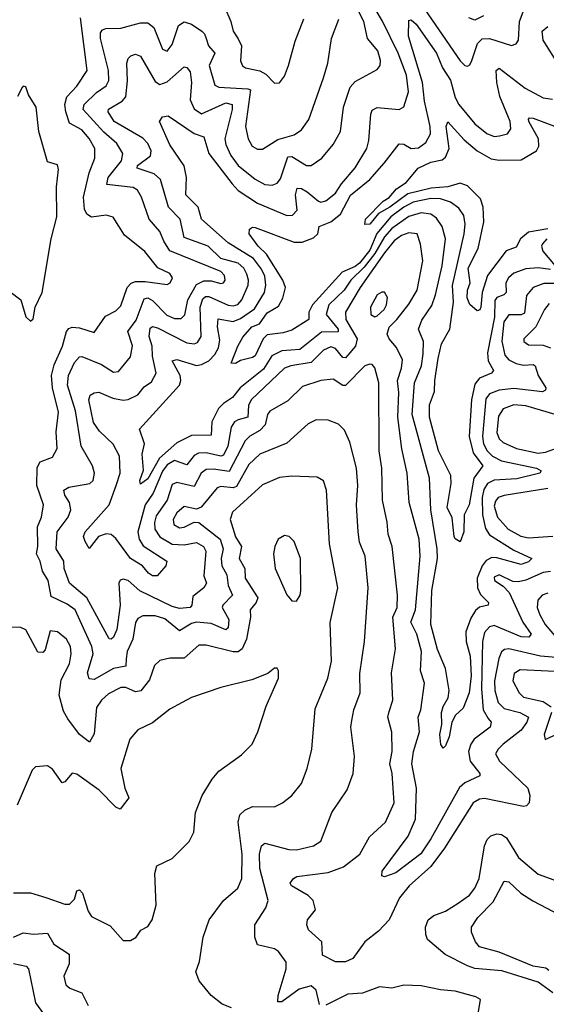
# Model space of a CAD drawing. Extents: x 1552294 to 1694791, y 811929 to 917222.
# Tile 397 of 643: x 1639240 to 1641398, y 907599 to 911633. Entities that reach past the tile are written whole.
import ezdxf

# ---------------------------------------------------------------- set-up
doc = ezdxf.new("R2010")
doc.units = 0

msp = doc.modelspace()

# ---------------------------------------------------------------- linework, layer by layer
at = {"layer": '0CON10XD'}
for points in [[(1640136.3, 909993.7), (1640121.1, 909985), (1640106.7, 909963.3), (1640092.8, 909885), (1640075, 909848.5), (1640065, 909844.2), (1640005, 909858.9), (1639973.3, 909856.7), (1639955, 909847), (1639925, 909809.5), (1639875, 909827.2), (1639845, 909808.8), (1639825, 909783.9), (1639787.5, 909692.5), (1639755, 909644.7), (1639724.2, 909535), (1639729.4, 909505), (1639747, 909477), (1639843.8, 909415), (1639838.8, 909395), (1639803.3, 909355), (1639785, 909354.6), (1639768.1, 909365), (1639743.8, 909395), (1639694, 909425), (1639635, 909507.4), (1639615, 909523.6), (1639595, 909526.5), (1639563.8, 909516.2), (1639525, 909466.7), (1639508.6, 909495), (1639501.9, 909515), (1639508.2, 909535), (1639606.7, 909645), (1639635.4, 909724.6), (1639652.6, 909775), (1639649.8, 909845), (1639623.9, 909893.9), (1639567.4, 909947.4), (1639542.6, 909982.6), (1639524.3, 910075), (1639529.5, 910095), (1639545, 910104.5), (1639565, 910106.2), (1639621.6, 910081.6), (1639665, 910074.3), (1639685, 910076.7), (1639725, 910095.9), (1639750.8, 910129.2), (1639780.7, 910149.3), (1639800.3, 910185), (1639784.2, 910255), (1639783.8, 910295), (1639770.4, 910335), (1639775, 910369.5), (1639785, 910375.3), (1639805, 910370), (1639925, 910308.4), (1639955, 910305.3), (1639969.2, 910310.8), (1639984.3, 910335), (1639980.3, 910455), (1639990.6, 910489.4), (1640001.8, 910498.2), (1640015, 910498.5), (1640095, 910463.3), (1640115, 910460), (1640134.2, 910465.8), (1640150, 910485), (1640176.7, 910545), (1640178.5, 910565), (1640170.9, 910590.9), (1640158.8, 910615), (1640135.3, 910635), (1640064.1, 910655), (1640012.5, 910705), (1639915, 910740.7), (1639898.3, 910815), (1639850.4, 910865), (1639818, 910978), (1639791.1, 911001.1), (1639722.2, 911025), (1639723.3, 911035), (1639775.8, 911075), (1639779, 911095), (1639765.2, 911125), (1639745, 911147), (1639627.8, 911215), (1639602.4, 911255), (1639605, 911266.2), (1639660.5, 911299.5), (1639675, 911316.7), (1639682.8, 911382.8), (1639679.1, 911455), (1639685, 911474.2), (1639695.4, 911484.6), (1639715, 911490.9), (1639735, 911483.5), (1639795, 911378.8), (1639815, 911366.7), (1639845, 911377.6), (1639915, 911439.5), (1639925, 911436.9), (1639938.7, 911418.7), (1639944.2, 911375), (1639939.6, 911305), (1639955, 911267.5), (1639985, 911246.7), (1640085, 911292.6), (1640111.6, 911285), (1640111.5, 911265), (1640081.7, 911145), (1640085, 911121.9), (1640105.7, 911075.7), (1640136, 911036), (1640205, 910978.9), (1640245, 910957.5), (1640275, 910955.4), (1640295, 910963.2), (1640309.5, 910980.5), (1640339.3, 911070.7), (1640355, 911072.2), (1640415, 911035.5), (1640434.5, 911035.5), (1640478.1, 911065), (1640525, 911121.4), (1640555.4, 911175), (1640567.5, 911275), (1640595, 911355.7), (1640615, 911380), (1640705, 911428.9), (1640717.3, 911445), (1640718.9, 911465), (1640708.1, 911505), (1640665.2, 911555.2), (1640650.7, 911625), (1640525.2, 911875)], [(1641465, 910551.6), (1641388.2, 910551.8), (1641344.5, 910535.5), (1641317.5, 910502.5), (1641309.5, 910430.5), (1641295.8, 910424.2), (1641245, 910424.2), (1641224.7, 910395.3), (1641216.3, 910316.3), (1641227.8, 910257.8), (1641245, 910239.1), (1641275, 910224.2), (1641305, 910217.6), (1641345, 910220.3), (1641353.1, 910215), (1641364.8, 910175), (1641396, 910125), (1641395.3, 910114.7), (1641382.1, 910107.9), (1641265, 910121.4), (1641205, 910115.2), (1641165, 910099.8), (1641150.9, 910079.1), (1641136.4, 909925), (1641140.9, 909895), (1641156.2, 909866.2), (1641178.4, 909845), (1641215, 909825.7), (1641357.5, 909795), (1641377.5, 909785), (1641371.9, 909775), (1641278, 909752), (1641185, 909746.8), (1641157.3, 909732.7), (1641142.3, 909707.7), (1641134.9, 909675.1), (1641136.2, 909605), (1641148.9, 909548.9), (1641165, 909522.5), (1641265, 909460), (1641338.9, 909425), (1641325, 909412.2), (1641295, 909400.5), (1641195, 909428.8), (1641175, 909429.1), (1641152.4, 909417.6), (1641134.9, 909395), (1641115.1, 909345), (1641116, 909306), (1641128.3, 909278.3), (1641161.8, 909245), (1641160, 909235), (1641124.4, 909225.6), (1641107.9, 909212.1), (1641088.5, 909181.5), (1641068.9, 909125), (1641070.2, 909085), (1641086.9, 909025), (1641089.9, 908945), (1641082.2, 908875), (1641057, 908813), (1641026.2, 908783.8), (1641011.1, 908755), (1641000.3, 908695), (1640985, 908658.6), (1640975, 908648), (1640965.8, 908664.2), (1640962.3, 908705), (1640970.7, 908745), (1640968.5, 908795), (1640975, 908819.1), (1640996.1, 908855), (1641000.3, 908885), (1640984.7, 908975), (1640952.6, 909052.6), (1640924.7, 909155), (1640928.7, 909295), (1640952, 909425), (1640951.7, 909465), (1640924.6, 909625), (1640920, 909755), (1640849.1, 910015), (1640858.3, 910145), (1640886.6, 910215), (1640893.3, 910263.3), (1640895.3, 910315), (1640874.7, 910365), (1640888.3, 910401.7), (1640928.6, 910461.4), (1640944.4, 910505), (1640971.8, 910625), (1640985.2, 910735), (1640972.1, 910785), (1640949, 910819), (1640925, 910835.9), (1640885, 910840.8), (1640835, 910826.9), (1640765, 910777.9), (1640735, 910742.7), (1640696, 910675), (1640651.7, 910618.3), (1640597.6, 910565), (1640570, 910525), (1640507.4, 910465), (1640495.9, 910425), (1640545.6, 910365), (1640545.6, 910354.4), (1640477, 910353), (1640388.6, 910281.4), (1640315, 910275.9), (1640274, 910256), (1640239.2, 910200.8), (1640143.3, 910125), (1640112.8, 910085), (1640075, 910061), (1640055, 910040), (1640028.4, 909985), (1640025, 909930.5), (1639945, 909928.9), (1639885, 909899.3), (1639813.3, 909836.7), (1639765, 909752.5), (1639735, 909730), (1639732.2, 909745), (1639747.1, 909787.1), (1639742.7, 909852.7), (1639751.9, 909895), (1639731.4, 909955), (1639895, 910135.5), (1639900.6, 910155), (1639898.1, 910175), (1639865.5, 910235), (1639885, 910240.2), (1639965, 910216.5), (1639985, 910219.8), (1640015, 910235.3), (1640039.5, 910260.5), (1640055, 910288.9), (1640060.8, 910319.2), (1640051.2, 910375), (1640053.2, 910406.8), (1640115, 910396.8), (1640145, 910409), (1640202.4, 910447.6), (1640243.2, 910515), (1640248.5, 910545), (1640245, 910582.2), (1640231.3, 910611.3), (1640198.8, 910655), (1640095, 910719), (1639985.9, 910815), (1639972, 910865), (1639921.6, 910915), (1639924.3, 910985.7), (1639913.8, 911033.8), (1639855, 911120.5), (1639812.9, 911215), (1639825.5, 911234.5), (1639849.3, 911239.3), (1639955, 911167.1), (1639995, 911152.9), (1640014.8, 911084.8), (1640110.4, 910960.4), (1640135, 910933.5), (1640215, 910881.4), (1640335, 910830), (1640358.4, 910831.6), (1640377.5, 910852.5), (1640370.6, 910915), (1640378, 910942), (1640395, 910941), (1640418.1, 910928.1), (1640465, 910889.7), (1640475, 910885.3), (1640495, 910890), (1640535, 910922.3), (1640559.4, 910960.6), (1640615, 911025.5), (1640662.7, 911105), (1640671.7, 911138.3), (1640678.8, 911245), (1640685, 911261.9), (1640705, 911272.7), (1640795, 911265.4), (1640815, 911275.7), (1640833.2, 911336.8), (1640824.8, 911405), (1640791.3, 911495), (1640726.5, 911626.5), (1640645.7, 911765.7)], [(1640079.1, 911685), (1640106.2, 911625), (1640115.5, 911585), (1640135, 911554.5), (1640149.1, 911525), (1640144.6, 911464.6), (1640153.1, 911443.1), (1640165.5, 911435.5), (1640225, 911423.8), (1640249.3, 911409.3), (1640285, 911372.9)], [(1640900.2, 911675), (1641045, 911463.6), (1641065, 911444.4), (1641075, 911442.5), (1641085, 911448), (1641093.3, 911465), (1641115.8, 911535), (1641135, 911554.2), (1641165, 911555.3), (1641255, 911526.5), (1641275, 911534.2), (1641285, 911548.8), (1641288.9, 911625), (1641319.1, 911705)], [(1640468.3, 907598.3), (1640455, 907657.5), (1640434.7, 907675.3), (1640385, 907661.4), (1640315, 907609.6), (1640298.8, 907608.8), (1640299.7, 907635), (1640332, 907745), (1640331.7, 907771.7), (1640300.5, 907815), (1640285, 907826.2), (1640215, 907843.1), (1640203.8, 907875), (1640203.5, 907925), (1640249.3, 907995), (1640258.4, 908025), (1640224, 908155), (1640222.4, 908215), (1640231.7, 908248.3), (1640245, 908258.7), (1640343.8, 908233.8), (1640375, 908231.6), (1640445, 908249.1), (1640475, 908268), (1640520, 908385), (1640582.1, 908477.9), (1640606.4, 908545), (1640611.8, 908615), (1640598, 908735), (1640602, 908762), (1640609.6, 908805), (1640636.2, 908875), (1640634.7, 908955), (1640654, 909085), (1640668.1, 909305), (1640656.5, 909435), (1640632.3, 909492.3), (1640626.9, 909535), (1640620.3, 909645), (1640626.5, 909725), (1640620.9, 909795), (1640592.6, 909902.6), (1640570.9, 909950.9), (1640546.3, 909976.3), (1640505, 909992.5), (1640455, 909993.8), (1640422.2, 909977.8), (1640335, 909897.9), (1640225, 909853.3), (1640179.4, 909810.6), (1640129.4, 909720.6), (1640115, 909715.6), (1640065, 909720.2), (1640050, 909715), (1639983.8, 909636.2), (1639965, 909628.2), (1639915, 909638.9), (1639885, 909613.2), (1639869.5, 909585), (1639872.7, 909565), (1639895, 909551.4), (1639915, 909553.5), (1639955, 909574.7), (1639975, 909573.6), (1640062.3, 909505), (1640074.1, 909465), (1640066.2, 909425), (1640068.7, 909395), (1640088.8, 909358.8), (1640094, 909315), (1640112.1, 909275), (1640072.3, 909235), (1640069.7, 909225), (1640097.3, 909175), (1640095, 909141.4), (1640085, 909133.1), (1640025, 909159.3), (1639965.5, 909164.5), (1639945, 909159.5), (1639895, 909129.2), (1639835, 909178.9), (1639795, 909191.2), (1639745, 909191.1), (1639725, 909179.1), (1639715, 909163.1), (1639703.6, 909095), (1639681, 909045), (1639677.3, 909015), (1639675, 908984.7), (1639625, 908975.1), (1639545, 908930), (1639525, 908932), (1639517.6, 908957.6), (1639542, 909035), (1639536.7, 909065), (1639467.8, 909215), (1639435, 909238.9), (1639369.9, 909269.9), (1639357.1, 909335), (1639333.4, 909373.4), (1639323.9, 909415), (1639309.6, 909445), (1639315.3, 909475), (1639313.7, 909555), (1639329.3, 909595), (1639337.3, 909645), (1639310.2, 909725), (1639312, 909798), (1639325, 909821.1), (1639375, 909840), (1639393.8, 909876.2), (1639389.4, 909945), (1639399, 910025), (1639374.8, 910125), (1639370.2, 910175), (1639381.3, 910218.7), (1639416, 910295), (1639431.9, 910355), (1639441.7, 910368.3), (1639455, 910373.2), (1639485, 910370.6), (1639545, 910350.8), (1639591.9, 910418.1), (1639635, 910440.4), (1639655, 910460), (1639680.8, 910535), (1639696.6, 910553.4), (1639715, 910560.3), (1639755, 910560.8), (1639845, 910547.8), (1639856.9, 910555), (1639866.5, 910575), (1639855, 910593.1), (1639805.8, 910615.8), (1639752.6, 910682.6), (1639669.7, 910749.7), (1639623.9, 910823.9), (1639595, 910832.1), (1639535, 910823.8), (1639515, 910835.6), (1639506.2, 910856.2), (1639502, 910905), (1639525.2, 911005), (1639548.8, 911065), (1639548.4, 911105), (1639525, 911146.6), (1639495, 911181.6), (1639445, 911208.2), (1639429, 911255), (1639425.9, 911285), (1639433.4, 911316.6), (1639475, 911360.4), (1639516.7, 911425), (1639489.3, 911640.7)], [(1641455, 909018.5), (1641375, 909025.7), (1641245, 909054.8), (1641227.3, 909052.7), (1641215, 909043.8), (1641203.5, 909016.5), (1641185.5, 908925), (1641187.7, 908885), (1641201, 908835), (1641225, 908811.7), (1641290.5, 908795), (1641325.4, 908775), (1641318.6, 908755), (1641295, 908722.9), (1641221.3, 908665), (1641200.4, 908645), (1641190, 908625), (1641206.2, 908595), (1641322.5, 908485), (1641330.4, 908455), (1641327.5, 908425), (1641317.7, 908412.3), (1641305, 908408.9), (1641145, 908442), (1641125, 908439.7), (1641098.5, 908425), (1640981, 908239), (1640925.6, 908164.4), (1640835.8, 908085), (1640797.2, 908035), (1640753.8, 907945), (1640711.1, 907898.9), (1640655.3, 907854.7), (1640605, 907786.5), (1640575, 907773.1), (1640535, 907772.7), (1640481.2, 907801.2), (1640478.1, 907855), (1640424.3, 907905), (1640417.5, 907925), (1640419.2, 907945), (1640453.2, 907986.8), (1640442.5, 908025), (1640423.1, 908045), (1640354, 908085), (1640348.8, 908095), (1640362, 908115), (1640376.5, 908123.5), (1640505, 908139.2), (1640566.9, 908163.1), (1640633.8, 908215), (1640674.2, 908285.8), (1640739.6, 908345), (1640775.3, 908425), (1640767.1, 908545), (1640757.5, 908585), (1640766.2, 908635), (1640764.7, 908714.7), (1640749.4, 908775), (1640755, 908798.6), (1640769.7, 908845), (1640763.4, 908956.6), (1640779.7, 909055), (1640768.8, 909185), (1640786.6, 909225), (1640788.6, 909275), (1640767.3, 909475), (1640750.8, 909525), (1640746.5, 909575), (1640726.9, 909665), (1640724.8, 909795), (1640713.9, 909866.1), (1640712.4, 910145), (1640696, 910206), (1640685, 910220), (1640675, 910222.2), (1640655, 910214.5), (1640575, 910134), (1640564.2, 910134.2), (1640525, 910160), (1640475, 910155.3), (1640399.4, 910130.6), (1640338.8, 910071.2), (1640265, 910029.2), (1640255.3, 910015), (1640246.3, 909973.7), (1640225, 909950), (1640183.7, 909926.3), (1640165, 909907.8), (1640098.2, 909781.8), (1640035, 909791.6), (1640005, 909790.2), (1639983.9, 909775), (1639955, 909720.3), (1639885, 909736.6), (1639865, 909728.2), (1639844.8, 909665), (1639799.5, 909600.5), (1639792.9, 909572.9), (1639794.8, 909545), (1639815, 909514.8), (1639865, 909484.2), (1639915, 909481.5), (1639965, 909491.6), (1639994.1, 909475), (1640002.5, 909455), (1639995.2, 909355), (1640005.4, 909325), (1639994.6, 909305), (1639949.6, 909270.4), (1639946.3, 909233.7), (1639939.2, 909225), (1639895, 909220.9), (1639865, 909228.7), (1639732.6, 909292.6), (1639685, 909335.3), (1639665, 909340.8), (1639652.7, 909337.3), (1639647.3, 909325), (1639652.4, 909235), (1639637.9, 909135), (1639625, 909103.6), (1639615, 909095.6), (1639606.8, 909096.8), (1639515, 909264.7), (1639444, 909324), (1639422.8, 909385), (1639420.8, 909415), (1639389.4, 909465), (1639394.1, 909535), (1639438.7, 909595), (1639450.3, 909625), (1639445, 909654.4), (1639425.9, 909685), (1639421.5, 909705), (1639441.7, 909718.3), (1639527.3, 909732.7), (1639540.9, 909745), (1639546.9, 909775), (1639539.2, 909805), (1639492.2, 909885), (1639469.2, 910030.8), (1639436.9, 910135), (1639439.8, 910175), (1639465, 910228.8), (1639485, 910252.2), (1639495, 910253.1), (1639575, 910219.8), (1639625, 910188.5), (1639645, 910191.1), (1639695, 910252), (1639703.1, 910296.9), (1639683.6, 910355), (1639717.8, 910402.2), (1639750.7, 910489.3), (1639765, 910493), (1639785, 910482.8), (1639842.9, 910422.9), (1639875, 910409), (1639901.9, 910408.1), (1639917, 910423), (1639929.7, 910485), (1639965, 910547.3), (1639995, 910563.2), (1640025, 910563.1), (1640065, 910552.6), (1640075.6, 910555), (1640082.9, 910565), (1640080.3, 910585), (1640065, 910601.2), (1639856.2, 910686.2), (1639830.4, 910725), (1639815, 910765.4), (1639770.8, 910815), (1639740, 910905), (1639722.9, 910935), (1639704.8, 910944.8), (1639597.2, 910957.2), (1639603.1, 910986.9), (1639658.1, 911055), (1639663.2, 911085), (1639638.9, 911125), (1639585, 911171.5), (1639500.5, 911265), (1639504.6, 911285.4), (1639555, 911334.2), (1639595, 911362), (1639605.9, 911384.1), (1639604.8, 911425), (1639571, 911555), (1639571.4, 911578.6), (1639579.2, 911590.8), (1639592.9, 911597.1), (1639655, 911597.4), (1639735, 911620), (1639765, 911620), (1639790.7, 911600.7), (1639825, 911512.5), (1639845, 911503.8), (1639865, 911531.4), (1639890.8, 911609.2), (1639915, 911623.8), (1639945, 911614.1), (1639986.2, 911585), (1639997.6, 911575), (1640005.2, 911555.2), (1640014.1, 911525), (1640040.7, 911495), (1640016.3, 911445), (1640039.5, 911365), (1640055.8, 911355.8), (1640175, 911350), (1640185.8, 911345), (1640165.3, 911195.3), (1640177.3, 911145), (1640193.1, 911115), (1640215, 911102.5), (1640235, 911102.5), (1640297.8, 911142.2), (1640365, 911161.3), (1640395, 911180.9), (1640425.6, 911224.4), (1640484.7, 911395), (1640502.5, 911455), (1640517.9, 911555), (1640548.5, 911635)], [(1641415, 910608.8), (1641365, 910616.4), (1641315, 910612.7), (1641265.9, 910594.1), (1641243.5, 910575), (1641232.1, 910555), (1641233.5, 910515), (1641224.8, 910505.2), (1641195.2, 910494.8), (1641188, 910482), (1641185.7, 910414.3), (1641158, 910268), (1641160.2, 910235), (1641181.5, 910195), (1641173.1, 910185), (1641125, 910164.3), (1641105, 910140), (1641092.3, 910075), (1641082.8, 909925), (1641098, 909858), (1641137.8, 909805), (1641101.8, 909755), (1641082.6, 909645), (1641061.5, 909605), (1641060.8, 909535), (1641045, 909493.3), (1641025, 909505.8), (1641020.8, 909515), (1641012.7, 909592.7), (1640992.2, 909635), (1641007.9, 909732.1), (1641006.7, 909765), (1640957.2, 909867.2), (1640920.3, 910005), (1640920.3, 910055), (1640940.6, 910109.4), (1640940.9, 910155), (1640955.3, 910244.7), (1640969.1, 910305), (1641003.6, 910365), (1641017.5, 910475), (1641013.7, 910543.7), (1641061.7, 910755), (1641065.2, 910795.2), (1641059.9, 910829.9), (1641040.4, 910860.4), (1641005.8, 910885.8), (1640965, 910899.1), (1640925, 910900.4), (1640853.1, 910885), (1640815, 910865.1), (1640760.9, 910825), (1640703.3, 910756.6), (1640675, 910687.9), (1640632.5, 910635), (1640615, 910621.1), (1640561.5, 910598.5), (1640440.2, 910465), (1640425.5, 910435), (1640425.9, 910404.1), (1640355, 910360.6), (1640320.5, 910350.5), (1640255, 910341.7), (1640238.4, 910325), (1640205, 910256.2), (1640195, 910248.8), (1640145, 910236.7), (1640125, 910224.2), (1640107.5, 910225), (1640134.1, 910295.9), (1640155, 910332.5), (1640191.9, 910375), (1640222.7, 910387.3), (1640255, 910432.2), (1640300.6, 910459.4), (1640318.1, 910491.9), (1640330.2, 910535), (1640318.8, 910565), (1640252.4, 910672.4), (1640217.3, 910705), (1640180.8, 910755), (1640182, 910775), (1640195, 910782.9), (1640205, 910781.5), (1640365, 910721.2), (1640398.2, 910721.8), (1640445, 910739.2), (1640461.8, 910755), (1640466.9, 910785), (1640515, 910804.7), (1640555, 910836.6), (1640596.3, 910913.7), (1640675, 910978.7), (1640733.6, 911045), (1640795, 911123.5), (1640815, 911122.1), (1640845, 911105.4), (1640875, 911108), (1640905, 911129.2), (1640923.3, 911165), (1640923, 911195), (1640898.8, 911298.8), (1640890.4, 911375), (1640833.1, 911565), (1640835, 911630), (1640845, 911632), (1640865, 911614.4), (1640948, 911495), (1640973.3, 911435), (1641005.1, 911385.1), (1641025, 911314.4), (1641040, 911285), (1641105, 911206.5), (1641155, 911167.1), (1641185, 911154.7), (1641206.3, 911156.3), (1641239.2, 911165), (1641252.9, 911185), (1641250.6, 911215), (1641207.5, 911317.5), (1641196.2, 911375), (1641192.6, 911425), (1641205, 911433.8), (1641312.3, 911352.3), (1641385, 911313.2), (1641423.1, 911306.9)], [(1640285, 911372.9), (1640305, 911374), (1640325, 911401.2), (1640341.5, 911445), (1640369.2, 911545), (1640405, 911636.2)], [(1641141.3, 911648.6), (1641105, 911630.7), (1641080.2, 911640.2)], [(1641451.7, 911441.7), (1641385, 911549.2), (1641380.8, 911585), (1641405, 911605.3)], [(1639285, 910397.5), (1639295, 910407.5), (1639304, 910455), (1639332.9, 910515), (1639370, 910735), (1639392.2, 910825), (1639391.9, 910948.1), (1639399.2, 911019.2), (1639395, 911037.5), (1639355, 911050), (1639319.1, 911175), (1639307.3, 911275), (1639276, 911325), (1639265, 911357.5), (1639255, 911360), (1639250, 911355), (1639231.4, 911318.6)], [(1641405, 910776.3), (1641325, 910762.1), (1641292.6, 910735), (1641275, 910700.6), (1641233.6, 910686.4), (1641157.1, 910585), (1641135.2, 910515), (1641130.5, 910455), (1641125.5, 910444.5), (1641115, 910440.5), (1641085, 910465.4), (1641073.4, 910493.4), (1641074.9, 910525.1), (1641086.1, 910555), (1641078.1, 910615), (1641119.3, 910695), (1641142.8, 910805), (1641139.6, 910865), (1641129.1, 910899.1), (1641075, 910952.5), (1641045, 910962.5), (1640995, 910948.3), (1640927, 910943), (1640830.9, 910919.1), (1640757.6, 910865), (1640710.7, 910839.3), (1640675, 910794.6), (1640655, 910793.8), (1640656.9, 910815), (1640730.2, 910889.8), (1640755, 910904), (1640785, 910939.2), (1640823.6, 910966.4), (1640872.9, 911025), (1640925, 911048.6), (1640971.5, 911058.5), (1640985, 911069.6), (1640999.6, 911105), (1640987.5, 911195), (1640995, 911213.8), (1641061.2, 911141.2), (1641115, 911095.2), (1641172.3, 911062.3), (1641205, 911056.8), (1641295, 911058.7), (1641358.5, 911095), (1641367.6, 911115), (1641366.8, 911145), (1641326.9, 911215), (1641324.7, 911225.3), (1641329.7, 911230.3), (1641345, 911229.5), (1641465, 911183.8)], [(1641415, 909372.2), (1641385, 909368.5), (1641315, 909337), (1641285, 909329.7), (1641261.8, 909331.8), (1641205, 909358.1), (1641185, 909349.2), (1641185.6, 909335), (1641221.6, 909311.6), (1641246.2, 909286.2), (1641302.8, 909165), (1641336.1, 909115), (1641326.2, 909103.8), (1641295, 909104.5), (1641185, 909151.6), (1641164.9, 909145.1), (1641145, 909122.7), (1641136.6, 909085), (1641132.1, 908892.1), (1641140.2, 908805), (1641159.5, 908769.5), (1641172, 908755), (1641168.2, 908735), (1641103.3, 908685), (1641088.7, 908665), (1641079.8, 908635), (1641086.7, 908595), (1641125.4, 908545), (1641126.5, 908535), (1641065, 908506.3), (1641042.9, 908487.1), (1640925, 908277.5), (1640883.8, 908216.2), (1640781.9, 908138.1), (1640735, 908121), (1640725, 908126), (1640725.8, 908145), (1640832, 908288), (1640862.7, 908357.3), (1640866.2, 908485), (1640846.8, 908585), (1640854.6, 908634.6), (1640879.1, 908715), (1640873.5, 908775), (1640884.3, 908805.7), (1640899.5, 908915), (1640883.3, 908965), (1640886.9, 909045), (1640868, 909115), (1640843.2, 909165), (1640862.6, 909215), (1640881.6, 909435), (1640876.9, 909505), (1640835.8, 909655), (1640827.8, 909775), (1640805.7, 909875), (1640789.3, 910005), (1640793.6, 910105), (1640788.5, 910155), (1640805.2, 910205), (1640809.2, 910239.2), (1640785, 910290.5), (1640754.8, 910324.8), (1640746, 910345), (1640755, 910372.5), (1640785.7, 910405), (1640835, 910467.3), (1640869.1, 910525), (1640892.8, 910645), (1640883.1, 910713.1), (1640868.9, 910755), (1640835, 910760.2), (1640805, 910748.5), (1640775, 910726.6), (1640735, 910677.2), (1640635, 910536.2), (1640574.9, 910435.1), (1640576.7, 910405), (1640623.8, 910325), (1640616.5, 910295), (1640585, 910258.8), (1640575, 910247.8), (1640565, 910249.3), (1640535, 910285.8), (1640515, 910291.9), (1640485, 910278.4), (1640435, 910228.1), (1640350.8, 910215), (1640325, 910205.2), (1640189.5, 910075), (1640178.4, 910051.6), (1640175, 910003.8), (1640136.3, 909993.7)], [(1641400.8, 910735), (1641382.6, 910715), (1641378.9, 910705), (1641384.4, 910685), (1641434.7, 910625)], [(1639199.6, 910519.6), (1639244.6, 910484.6), (1639266.1, 910416.1), (1639285, 910397.5)], [(1640695, 910415.5), (1640705, 910419.1), (1640733.8, 910445), (1640743.2, 910465), (1640748.2, 910495), (1640735, 910516), (1640725, 910517.1), (1640705, 910505.5), (1640677.7, 910455), (1640678.9, 910425), (1640695, 910415.5)], [(1641410.2, 910469.8), (1641390.5, 910445), (1641355.2, 910374.8), (1641305.6, 910325), (1641305.6, 910315), (1641325, 910300.8), (1641385, 910299.8), (1641415, 910287.8)], [(1641435, 910015.6), (1641315, 910050.3), (1641265, 910055.2), (1641222, 910038), (1641201.9, 910008.1), (1641195, 909941.2), (1641205, 909916.2), (1641221.3, 909901.3), (1641276.7, 909876.7), (1641365, 909857.3), (1641395, 909860.9), (1641455, 909882.6)], [(1640108.8, 907585), (1640070.3, 907600.3), (1640025, 907636), (1639976, 907695), (1639962.7, 907732.7), (1639977.5, 907775), (1639991.9, 907875), (1640017.1, 907945), (1640075.3, 908024.7), (1640134.4, 908075), (1640150.7, 908115), (1640151.9, 908215), (1640135.4, 908345), (1640142.2, 908375), (1640162.5, 908395), (1640195, 908409.6), (1640285, 908408.6), (1640318, 908425), (1640355.6, 908455), (1640395, 908504), (1640418.9, 908565), (1640437.8, 908645), (1640450.5, 908809.5), (1640503.3, 908935), (1640518.6, 909005), (1640513.3, 909163.3), (1640544.6, 909305), (1640510.3, 909485), (1640497.9, 909705), (1640485, 909743.8), (1640459.1, 909759.1), (1640355, 909763.1), (1640305, 909757.7), (1640235, 909727.7), (1640111.8, 909615), (1640103.2, 909585), (1640125, 909514.4), (1640149.6, 909475), (1640140.4, 909425), (1640162.4, 909385), (1640163.7, 909345), (1640216.1, 909265), (1640210, 909245), (1640184.3, 909215.7), (1640186.8, 909185), (1640170, 909095), (1640151.9, 909055), (1640135, 909043.5), (1640115, 909042.8), (1640005, 909070), (1639975, 909070.4), (1639915, 909016.8), (1639855, 909017.3), (1639815, 909008.1), (1639792.4, 908987.6), (1639772, 908928), (1639736.7, 908883.3), (1639715, 908879.7), (1639675, 908897.2), (1639655, 908897.1), (1639605, 908871.5), (1639575.4, 908845), (1639554.7, 908815), (1639545, 908707.5), (1639526.5, 908673.5), (1639485, 908704.7), (1639438.3, 908768.3), (1639419.5, 908799.5), (1639402.8, 908865), (1639410.9, 908929.1), (1639444.5, 908994.5), (1639451.2, 909035), (1639448, 909065), (1639432.5, 909095), (1639395, 909125.5), (1639365, 909128.6), (1639345, 909051.4), (1639335, 909040.5), (1639315, 909041.5), (1639265, 909133.3), (1639245, 909143.3), (1639185, 909144)], [(1641405, 909712.9), (1641225, 909683.6), (1641201.1, 909675), (1641189.7, 909660.3), (1641185, 909640), (1641198, 909595), (1641242.4, 909545), (1641293.6, 909516.4), (1641325, 909510.8), (1641425, 909516.5)], [(1640375, 909251.2), (1640390, 909275), (1640393.1, 909295), (1640391.5, 909425), (1640365, 909495.8), (1640345, 909516), (1640325, 909520), (1640300, 909505), (1640285.5, 909474.5), (1640281.1, 909445), (1640287.5, 909385), (1640335, 909276.2), (1640355, 909252), (1640375, 909251.2)], [(1641405, 909283.6), (1641381.5, 909275), (1641364.1, 909255), (1641361.2, 909225), (1641371.6, 909195), (1641393.5, 909155), (1641440.6, 909100.6)], [(1639695, 907861.2), (1639717.5, 907875), (1639737, 907903), (1639765, 907917.5), (1639783.3, 907945), (1639800, 908005), (1639794, 908135), (1639803, 908167), (1639865, 908196), (1639935, 908266.2), (1639954.4, 908305), (1639960.5, 908385), (1639987.5, 908455), (1640028.5, 908521.5), (1640056, 908554), (1640149.2, 908620.8), (1640193.1, 908665), (1640216.5, 908715), (1640249.8, 908820.2), (1640300.8, 908935), (1640301.2, 908965), (1640295, 908976.7), (1640285, 908976.2), (1640257.5, 908955), (1640191.1, 908928.9), (1640065, 908896.4), (1639945, 908855.5), (1639906, 908835), (1639855, 908808.9), (1639785, 908752.9), (1639725, 908723.1), (1639691.9, 908685), (1639654.6, 908565), (1639671.1, 908485), (1639688.1, 908445), (1639651.7, 908398.3), (1639635, 908407.1), (1639566.3, 908476.3), (1639475, 908541.4), (1639455, 908546), (1639425, 908510), (1639415, 908506.9), (1639375, 908562.5), (1639355, 908576), (1639305, 908572.5), (1639291.7, 908558.3), (1639230, 908415)], [(1641435, 908962.3), (1641290.8, 908969.2), (1641266.7, 908955), (1641260.8, 908925), (1641287.6, 908875), (1641305, 908857.6), (1641385, 908839.2), (1641417.9, 908817.9)], [(1641419.4, 908795), (1641389.4, 908705), (1641394.2, 908684.2), (1641495, 908730.2)], [(1641425, 907645.8), (1641365, 907690.5), (1641216.6, 907736.6), (1641105, 907746.3), (1641075, 907756.8), (1640983.7, 907803.7), (1640911.8, 907865), (1640904, 907885), (1640903.3, 907915), (1640914.6, 907945), (1640936.9, 907963.1), (1640985, 907980.6), (1641036.6, 908013.4), (1641083.2, 908046.8), (1641105.3, 908075), (1641122.6, 908115), (1641145, 908248.6), (1641156, 908274), (1641171, 908289), (1641195, 908298), (1641215, 908295.4), (1641235, 908281.1), (1641285, 908200.8), (1641365, 908131.8), (1641443.6, 908103.6)], [(1641408, 907738), (1641396.9, 907746.9), (1641345, 907755.5), (1641205, 907813), (1641125, 907834.6), (1641108.5, 907855), (1641092.3, 907895), (1641091.8, 907915), (1641118, 907955), (1641181.2, 908018.8), (1641225, 908104.3), (1641245, 908101.1), (1641294.3, 908054.3), (1641342.9, 908022.9), (1641455, 907963.8)], [(1639215, 908055.8), (1639285, 908055.7), (1639347.1, 908037.1), (1639425, 908010), (1639445, 908010), (1639465, 908029.4), (1639475, 908064.2), (1639485, 908067.7), (1639497.9, 908055), (1639521.2, 907981.2), (1639535, 907959.2), (1639610.5, 907920.5), (1639665, 907861.2), (1639695, 907861.2)], [(1639215, 907874.7), (1639255, 907892), (1639297, 907887), (1639355, 907890.4), (1639380.5, 907845), (1639442.7, 907805), (1639443.4, 907765), (1639421.5, 907715), (1639429.2, 907679.2), (1639446, 907665), (1639495, 907646.2), (1639520.9, 907595)], [(1639215, 907767.1), (1639267.5, 907755), (1639276.7, 907745), (1639304.6, 907605), (1639359.8, 907529.8)], [(1641100, 907445), (1641128.5, 907618.5), (1641109.6, 907629.6), (1641025, 907652.9), (1640965, 907658.5), (1640885, 907675.6), (1640815, 907678.1), (1640765, 907665.6), (1640715, 907671.1), (1640645, 907644.5), (1640585, 907640.5), (1640495, 907595.4)]]:
    msp.add_lwpolyline(points, dxfattribs=at)

doc.saveas('drawing.dxf')
